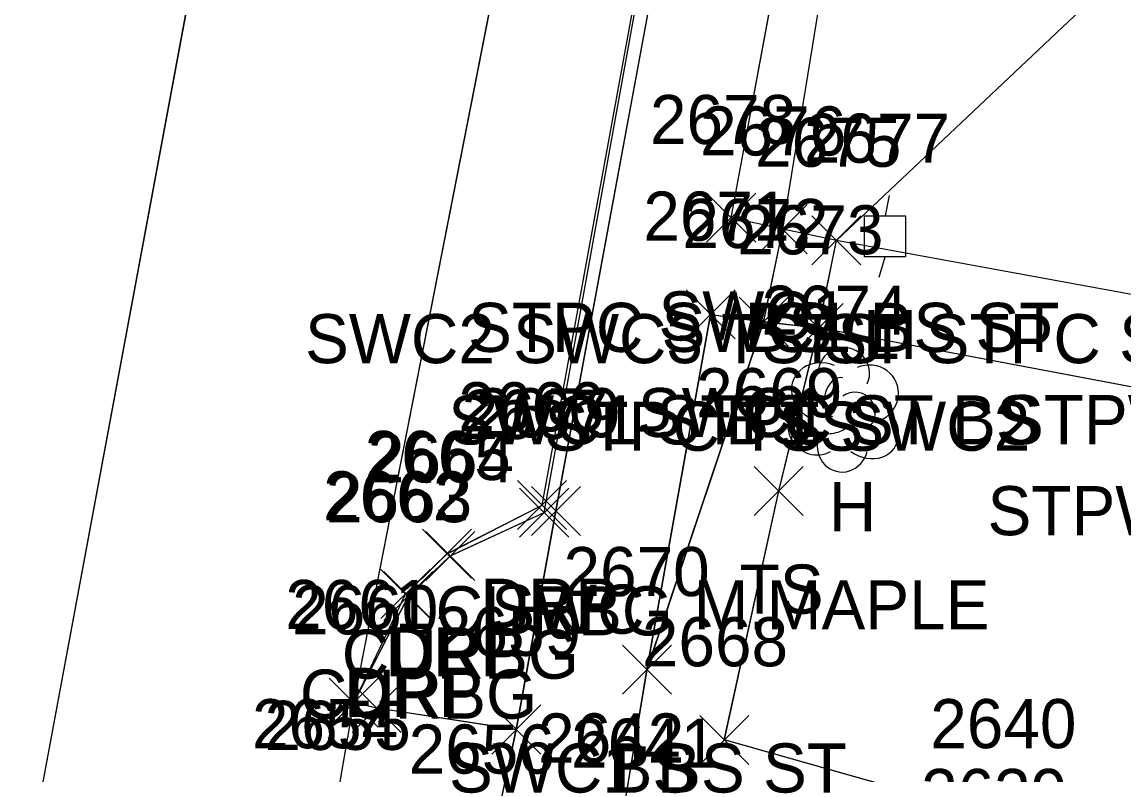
# Model space of a CAD drawing. Extents: x 1554668 to 1563881, y 831386 to 834374.
# Drawn here: x 1562220.69 to 1562265.54, y 832485.99 to 832516.66 of the extents above; entities that cross this region are included whole.
import ezdxf

# ---------------------------------------------------------------- set-up
doc = ezdxf.new("R2010")
doc.units = 0
for name, color, linetype in [('L_A', 7, 'Continuous'), ('L_C', 7, 'Continuous'), ('L_I', 7, 'Continuous'), ('L_TIC', 7, 'Continuous'), ('LBF', 7, 'Continuous'), ('LELB', 7, 'Continuous'), ('LTD', 7, 'Continuous'), ('P_I', 7, 'Continuous'), ('P_TIC', 7, 'Continuous'), ('PET', 7, 'Continuous'), ('PRC', 7, 'Continuous'), ('R_A', 7, 'Continuous'), ('R_I', 7, 'Continuous'), ('R_TIC', 7, 'Continuous'), ('RC', 7, 'Continuous'), ('RDP', 7, 'Continuous'), ('RSW', 7, 'Continuous'), ('U_A', 7, 'Continuous'), ('U_I', 7, 'Continuous'), ('ULP', 7, 'Continuous')]:
    doc.layers.add(name, color=color, linetype=linetype)

msp = doc.modelspace()

# ---------------------------------------------------------------- linework, layer by layer
at = {"layer": 'L_TIC'}
for points in [[(1562250.651, 832507.22), (1562252.651, 832509.22)], [(1562252.651, 832507.22), (1562250.651, 832509.22)], [(1562250.651, 832507.22), (1562252.651, 832509.22)], [(1562252.651, 832507.22), (1562250.651, 832509.22)], [(1562252.835, 832506.76), (1562254.835, 832508.76)], [(1562254.835, 832506.76), (1562252.835, 832508.76)], [(1562252.835, 832506.76), (1562254.835, 832508.76)], [(1562254.835, 832506.76), (1562252.835, 832508.76)], [(1562249.872, 832503.451), (1562251.872, 832505.451)], [(1562251.872, 832503.451), (1562249.872, 832505.451)], [(1562249.872, 832503.451), (1562251.872, 832505.451)], [(1562251.872, 832503.451), (1562249.872, 832505.451)], [(1562252.109, 832503.194), (1562254.109, 832505.194)], [(1562254.109, 832503.194), (1562252.109, 832505.194)], [(1562252.109, 832503.194), (1562254.109, 832505.194)], [(1562254.109, 832503.194), (1562252.109, 832505.194)], [(1562250.487, 832496.559), (1562252.487, 832498.559)], [(1562252.487, 832496.559), (1562250.487, 832498.559)], [(1562245.121, 832489.273), (1562247.121, 832491.273)], [(1562247.121, 832489.273), (1562245.121, 832491.273)], [(1562248.271, 832486.414), (1562250.271, 832488.414)], [(1562250.271, 832486.414), (1562248.271, 832488.414)]]:
    msp.add_lwpolyline(points, dxfattribs=at)
at = {"layer": 'LBF'}
for points in [[(1562253.835, 832507.76), (1562251.651, 832508.22)], [(1562253.84, 832507.76), (1562251.655, 832508.219)], [(1562253.84, 832507.76), (1562251.655, 832508.219)], [(1562253.84, 832507.76), (1562251.655, 832508.219)], [(1562250.872, 832504.451), (1562253.109, 832504.194)], [(1562250.877, 832504.452), (1562253.114, 832504.195)], [(1562250.877, 832504.452), (1562253.114, 832504.195)], [(1562250.877, 832504.452), (1562253.114, 832504.195)]]:
    msp.add_lwpolyline(points, dxfattribs=at)
at = {"layer": 'LELB'}
for points in [[(1562251.651, 832508.22), (1562256.645, 832538.949)], [(1562251.655, 832508.219), (1562256.647, 832538.942)], [(1562251.655, 832508.219), (1562256.647, 832538.942)], [(1562251.655, 832508.219), (1562256.647, 832538.942)], [(1562253.835, 832507.76), (1562279.484, 832531.996), (1562296.805, 832534.581)], [(1562253.84, 832507.76), (1562279.485, 832531.989), (1562296.806, 832534.575)], [(1562253.84, 832507.76), (1562279.485, 832531.989), (1562296.806, 832534.575)], [(1562253.84, 832507.76), (1562279.485, 832531.989), (1562296.806, 832534.575)], [(1562246.121, 832490.273), (1562250.872, 832504.451)], [(1562246.125, 832490.271), (1562250.877, 832504.452)], [(1562246.125, 832490.271), (1562250.877, 832504.452)], [(1562246.125, 832490.271), (1562250.877, 832504.452)], [(1562272.166, 832479.262), (1562261.05, 832484.08), (1562249.271, 832487.414), (1562251.487, 832497.559), (1562253.109, 832504.194)], [(1562272.168, 832479.258), (1562261.056, 832484.079), (1562249.276, 832487.415), (1562251.489, 832497.553), (1562253.114, 832504.195)], [(1562272.168, 832479.258), (1562261.056, 832484.079), (1562249.276, 832487.415), (1562251.489, 832497.553), (1562253.114, 832504.195)], [(1562272.168, 832479.258), (1562261.056, 832484.079), (1562249.276, 832487.415), (1562251.489, 832497.553), (1562253.114, 832504.195)]]:
    msp.add_lwpolyline(points, dxfattribs=at)
at = {"layer": 'LTD'}
msp.add_line((1562254.092, 832500.917), (1562254.092, 832500.917), dxfattribs=at)
msp.add_line((1562254.092, 832500.917), (1562254.092, 832500.917), dxfattribs=at)
msp.add_arc((1562254.138, 832502.351), 1.047, 335.5272, 180.9563, dxfattribs=at)
for centre, major_axis, ratio, start_param, end_param in [((1562253.3, 832501.583), (1.21, -0.512), 0.895232, 1.570796, 4.712389), ((1562255.133, 832501.5), (-1.141, -0.483), 0.949671, 1.570796, 4.712389), ((1562253.883, 832501.375), (-0.208, -0.792), 0.645439, 3.141593, 6.283185), ((1562254.592, 832500.75), (-0.5, 0.667), 0.989748, 3.141593, 6.283185), ((1562253.008, 832500.208), (0.584, -1.042), 0.959034, 3.141593, 6.283185), ((1562255.092, 832500.083), (-1.09, 0.792), 0.841452, 1.570796, 4.712389), ((1562253.633, 832500.167), (-0.625, -0.083), 0.423636, 0, 3.141593), ((1562254.092, 832499.417), (0.265, 1.061), 0.942809, 1.570796, 4.712389)]:
    msp.add_ellipse(centre, major_axis=major_axis, ratio=ratio, start_param=start_param, end_param=end_param, dxfattribs=at)
at = {"layer": 'P_TIC'}
for points in [[(1562233.186, 832487.931), (1562235.186, 832489.931)], [(1562235.186, 832487.931), (1562233.186, 832489.931)]]:
    msp.add_lwpolyline(points, dxfattribs=at)
at = {"layer": 'PET'}
for points in [[(1562193.167, 832267.13), (1562201.146, 832309.703), (1562207.218, 832342.575), (1562208.538, 832349.445), (1562211.679, 832366.094), (1562212.836, 832373.113), (1562216.871, 832394.677), (1562221.784, 832421.25), (1562225.693, 832442.111), (1562233.351, 832484.078), (1562234.186, 832488.931), (1562241.957, 832528.547), (1562242.008, 832533.059), (1562244.222, 832536.962), (1562248.062, 832556.9), (1562257.295, 832610.994), (1562261.428, 832631.195), (1562266.166, 832657.988), (1562270.512, 832679.644), (1562276.163, 832714.072), (1562282.459, 832748.505), (1562288.68, 832787.056), (1562293.2, 832810.286), (1562300.396, 832850.568)], [(1562193.171, 832267.13), (1562201.149, 832309.703), (1562207.222, 832342.574), (1562208.542, 832349.444), (1562211.683, 832366.093), (1562212.84, 832373.112), (1562216.874, 832394.674), (1562221.788, 832421.249), (1562225.694, 832442.106), (1562233.354, 832484.072), (1562234.19, 832488.925), (1562241.961, 832528.547), (1562242.013, 832533.06), (1562244.225, 832536.956), (1562248.066, 832556.896), (1562257.301, 832610.991), (1562261.43, 832631.195), (1562266.171, 832657.989), (1562270.514, 832679.643), (1562276.166, 832714.07), (1562282.463, 832748.508), (1562288.682, 832787.054), (1562293.205, 832810.287), (1562300.398, 832850.573)], [(1562193.171, 832267.13), (1562201.149, 832309.703), (1562207.222, 832342.574), (1562208.542, 832349.444), (1562211.683, 832366.093), (1562212.84, 832373.112), (1562216.874, 832394.674), (1562221.788, 832421.249), (1562225.694, 832442.106), (1562233.354, 832484.072), (1562234.19, 832488.925), (1562241.961, 832528.547), (1562242.013, 832533.06), (1562244.225, 832536.956), (1562248.066, 832556.896), (1562257.301, 832610.991), (1562261.43, 832631.195), (1562266.171, 832657.989), (1562270.514, 832679.643), (1562276.166, 832714.07), (1562282.463, 832748.508), (1562288.682, 832787.054), (1562293.205, 832810.287), (1562300.398, 832850.573)], [(1562193.171, 832267.13), (1562201.149, 832309.703), (1562207.222, 832342.574), (1562208.542, 832349.444), (1562211.683, 832366.093), (1562212.84, 832373.112), (1562216.874, 832394.674), (1562221.788, 832421.249), (1562225.694, 832442.106), (1562233.354, 832484.072), (1562234.19, 832488.925), (1562241.961, 832528.547), (1562242.013, 832533.06), (1562244.225, 832536.956), (1562248.066, 832556.896), (1562257.301, 832610.991), (1562261.43, 832631.195), (1562266.171, 832657.989), (1562270.514, 832679.643), (1562276.166, 832714.07), (1562282.463, 832748.508), (1562288.682, 832787.054), (1562293.205, 832810.287), (1562300.398, 832850.573)]]:
    msp.add_lwpolyline(points, dxfattribs=at)
at = {"layer": 'PRC'}
for points in [[(1562110.411, 831900.561), (1562120.308, 831948.457), (1562125.632, 831978.446), (1562135.485, 832029.35), (1562141.594, 832061.08), (1562148.973, 832098.697), (1562154.265, 832127.132), (1562163.42, 832175.531), (1562172.445, 832223.752), (1562181.394, 832270.005), (1562188.915, 832310.797), (1562198.31, 832360.399), (1562204.785, 832396.81), (1562210.164, 832423.469), (1562217.979, 832466.497), (1562228.735, 832524.397), (1562236.126, 832565.741), (1562244.769, 832613.731), (1562253.108, 832660.756), (1562257.149, 832682.207), (1562263.128, 832717.528), (1562269.494, 832752.574), (1562275.778, 832790.076), (1562288.132, 832857.633)], [(1562110.411, 831900.561), (1562120.308, 831948.457), (1562125.632, 831978.446), (1562135.485, 832029.35), (1562141.594, 832061.08), (1562148.973, 832098.697), (1562154.265, 832127.132), (1562163.42, 832175.531), (1562172.445, 832223.752), (1562181.394, 832270.005), (1562188.915, 832310.797), (1562198.31, 832360.399), (1562204.785, 832396.81), (1562210.164, 832423.469), (1562217.979, 832466.497), (1562228.735, 832524.397), (1562236.126, 832565.741), (1562244.769, 832613.731), (1562253.108, 832660.756), (1562257.149, 832682.207), (1562263.128, 832717.528), (1562269.494, 832752.574), (1562275.778, 832790.076), (1562288.132, 832857.633)], [(1562110.411, 831900.561), (1562120.308, 831948.457), (1562125.632, 831978.446), (1562135.485, 832029.35), (1562141.594, 832061.08), (1562148.973, 832098.697), (1562154.265, 832127.132), (1562163.42, 832175.531), (1562172.445, 832223.752), (1562181.394, 832270.005), (1562188.915, 832310.797), (1562198.31, 832360.399), (1562204.785, 832396.81), (1562210.164, 832423.469), (1562217.979, 832466.497), (1562228.735, 832524.397), (1562236.126, 832565.741), (1562244.769, 832613.731), (1562253.108, 832660.756), (1562257.149, 832682.207), (1562263.128, 832717.528), (1562269.494, 832752.574), (1562275.778, 832790.076), (1562288.132, 832857.633)], [(1562110.416, 831900.563), (1562120.309, 831948.456), (1562125.634, 831978.446), (1562135.488, 832029.349), (1562141.594, 832061.08), (1562148.971, 832098.698), (1562154.265, 832127.137), (1562163.419, 832175.534), (1562172.445, 832223.751), (1562181.389, 832270.011), (1562188.91, 832310.801), (1562198.306, 832360.397), (1562204.781, 832396.813), (1562210.163, 832423.475), (1562217.975, 832466.5), (1562228.731, 832524.404), (1562236.122, 832565.744), (1562244.766, 832613.73), (1562253.104, 832660.756), (1562257.145, 832682.206), (1562263.124, 832717.525), (1562269.49, 832752.57), (1562275.776, 832790.077), (1562288.125, 832857.632)]]:
    msp.add_lwpolyline(points, dxfattribs=at)
at = {"layer": 'R_TIC'}
for points in [[(1562248.553, 832507.685), (1562250.553, 832509.685)], [(1562250.553, 832507.685), (1562248.553, 832509.685)], [(1562250.651, 832507.22), (1562252.651, 832509.22)], [(1562252.651, 832507.22), (1562250.651, 832509.22)], [(1562252.835, 832506.76), (1562254.835, 832508.76)], [(1562254.835, 832506.76), (1562252.835, 832508.76)], [(1562252.835, 832506.76), (1562254.835, 832508.76)], [(1562254.835, 832506.76), (1562252.835, 832508.76)], [(1562247.716, 832503.749), (1562249.716, 832505.749)], [(1562249.716, 832503.749), (1562247.716, 832505.749)], [(1562249.872, 832503.451), (1562251.872, 832505.451)], [(1562251.872, 832503.451), (1562249.872, 832505.451)], [(1562252.109, 832503.194), (1562254.109, 832505.194)], [(1562254.109, 832503.194), (1562252.109, 832505.194)], [(1562240.854, 832495.984), (1562242.854, 832497.984)], [(1562242.854, 832495.984), (1562240.854, 832497.984)], [(1562240.939, 832495.676), (1562242.939, 832497.676)], [(1562242.939, 832495.676), (1562240.939, 832497.676)], [(1562241.418, 832495.743), (1562243.418, 832497.743)], [(1562243.418, 832495.743), (1562241.418, 832497.743)], [(1562236.987, 832494.002), (1562238.987, 832496.002)], [(1562238.987, 832494.002), (1562236.987, 832496.002)], [(1562237.118, 832493.91), (1562239.118, 832495.91)], [(1562239.118, 832493.91), (1562237.118, 832495.91)], [(1562235.297, 832492.356), (1562237.297, 832494.356)], [(1562237.297, 832492.356), (1562235.297, 832494.356)], [(1562235.41, 832492.281), (1562237.41, 832494.281)], [(1562237.41, 832492.281), (1562235.41, 832494.281)], [(1562245.121, 832489.273), (1562247.121, 832491.273)], [(1562247.121, 832489.273), (1562245.121, 832491.273)], [(1562233.186, 832487.931), (1562235.186, 832489.931)], [(1562235.186, 832487.931), (1562233.186, 832489.931)], [(1562233.186, 832487.931), (1562235.186, 832489.931)], [(1562235.186, 832487.931), (1562233.186, 832489.931)], [(1562234.121, 832487.716), (1562236.121, 832489.716)], [(1562236.121, 832487.716), (1562234.121, 832489.716)], [(1562234.121, 832487.716), (1562236.121, 832489.716)], [(1562236.121, 832487.716), (1562234.121, 832489.716)], [(1562239.805, 832486.84), (1562241.805, 832488.84)], [(1562241.805, 832486.84), (1562239.805, 832488.84)], [(1562239.805, 832486.84), (1562241.805, 832488.84)], [(1562241.805, 832486.84), (1562239.805, 832488.84)]]:
    msp.add_lwpolyline(points, dxfattribs=at)
at = {"layer": 'RC'}
for points in [[(1562235.121, 832488.716), (1562234.186, 832488.931), (1562236.41, 832493.281), (1562238.118, 832494.91), (1562241.939, 832496.676), (1562246.507, 832521.959), (1562243.795, 832524.496), (1562242.104, 832528.524), (1562242.372, 832533.008), (1562244.397, 832536.73), (1562247.826, 832539.168), (1562250.495, 832539.937)], [(1562235.125, 832488.716), (1562234.19, 832488.925), (1562236.413, 832493.273), (1562238.121, 832494.908), (1562241.943, 832496.677), (1562246.512, 832521.96), (1562243.799, 832524.495), (1562242.108, 832528.524), (1562242.376, 832533.003), (1562244.401, 832536.731), (1562247.83, 832539.164), (1562250.499, 832539.938)], [(1562235.125, 832488.716), (1562234.19, 832488.925), (1562236.413, 832493.273), (1562238.121, 832494.908), (1562241.943, 832496.677), (1562246.512, 832521.96), (1562243.799, 832524.495), (1562242.108, 832528.524), (1562242.376, 832533.003), (1562244.401, 832536.731), (1562247.83, 832539.164), (1562250.499, 832539.938)], [(1562235.125, 832488.716), (1562234.19, 832488.925), (1562236.413, 832493.273), (1562238.121, 832494.908), (1562241.943, 832496.677), (1562246.512, 832521.96), (1562243.799, 832524.495), (1562242.108, 832528.524), (1562242.376, 832533.003), (1562244.401, 832536.731), (1562247.83, 832539.164), (1562250.499, 832539.938)]]:
    msp.add_lwpolyline(points, dxfattribs=at)
at = {"layer": 'RDP'}
for points in [[(1562234.186, 832488.931), (1562236.297, 832493.356), (1562237.987, 832495.002), (1562241.854, 832496.984), (1562246.418, 832521.93), (1562243.643, 832524.313), (1562241.957, 832528.547)], [(1562234.19, 832488.925), (1562236.301, 832493.357), (1562237.992, 832495.003), (1562241.857, 832496.981), (1562246.421, 832521.926), (1562243.647, 832524.312), (1562241.961, 832528.547)], [(1562234.19, 832488.925), (1562236.301, 832493.357), (1562237.992, 832495.003), (1562241.857, 832496.981), (1562246.421, 832521.926), (1562243.647, 832524.312), (1562241.961, 832528.547)], [(1562234.19, 832488.925), (1562236.301, 832493.357), (1562237.992, 832495.003), (1562241.857, 832496.981), (1562246.421, 832521.926), (1562243.647, 832524.312), (1562241.961, 832528.547)]]:
    msp.add_lwpolyline(points, dxfattribs=at)
at = {"layer": 'RSW'}
for points in [[(1562199.278, 832264.932), (1562207.605, 832308.712), (1562213.507, 832341.19), (1562215.246, 832350.285), (1562217.945, 832364.493), (1562219.157, 832371.002), (1562223.319, 832393.848), (1562228.316, 832419.906), (1562233.829, 832449.886), (1562234.728, 832454.744), (1562235.989, 832461.711), (1562236.957, 832466.575), (1562238.293, 832473.34), (1562239.785, 832483.044), (1562240.805, 832487.84), (1562242.418, 832496.743), (1562247.081, 832521.971), (1562250.338, 832539.541), (1562250.495, 832539.937)], [(1562199.281, 832264.931), (1562207.608, 832308.712), (1562213.511, 832341.189), (1562215.249, 832350.286), (1562217.949, 832364.492), (1562219.161, 832370.998), (1562223.323, 832393.851), (1562228.319, 832419.899), (1562233.833, 832449.883), (1562234.732, 832454.742), (1562235.992, 832461.703), (1562236.961, 832466.574), (1562238.296, 832473.337), (1562239.788, 832483.042), (1562240.808, 832487.833), (1562242.422, 832496.742), (1562247.085, 832521.97), (1562250.341, 832539.537), (1562250.499, 832539.938)], [(1562199.281, 832264.931), (1562207.608, 832308.712), (1562213.511, 832341.189), (1562215.249, 832350.286), (1562217.949, 832364.492), (1562219.161, 832370.998), (1562223.323, 832393.851), (1562228.319, 832419.899), (1562233.833, 832449.883), (1562234.732, 832454.742), (1562235.992, 832461.703), (1562236.961, 832466.574), (1562238.296, 832473.337), (1562239.788, 832483.042), (1562240.808, 832487.833), (1562242.422, 832496.742), (1562247.085, 832521.97), (1562250.341, 832539.537), (1562250.499, 832539.938)], [(1562199.281, 832264.931), (1562207.608, 832308.712), (1562213.511, 832341.189), (1562215.249, 832350.286), (1562217.949, 832364.492), (1562219.161, 832370.998), (1562223.323, 832393.851), (1562228.319, 832419.899), (1562233.833, 832449.883), (1562234.732, 832454.742), (1562235.992, 832461.703), (1562236.961, 832466.574), (1562238.296, 832473.337), (1562239.788, 832483.042), (1562240.808, 832487.833), (1562242.422, 832496.742), (1562247.085, 832521.97), (1562250.341, 832539.537), (1562250.499, 832539.938)], [(1562228.277, 832393.371), (1562233.083, 832419.36), (1562238.49, 832449.192), (1562239.584, 832454.599), (1562240.799, 832460.633), (1562241.627, 832465.536), (1562242.677, 832470.434), (1562243.41, 832475.219), (1562244.243, 832480.091), (1562245.508, 832480.058), (1562245.776, 832483.282), (1562245, 832483.496), (1562246.121, 832490.273), (1562248.716, 832504.749), (1562250.872, 832504.451), (1562251.651, 832508.22), (1562249.553, 832508.685), (1562255.201, 832539.171)], [(1562228.28, 832393.367), (1562233.087, 832419.355), (1562238.49, 832449.188), (1562239.589, 832454.598), (1562240.8, 832460.627), (1562241.629, 832465.529), (1562242.68, 832470.432), (1562243.414, 832475.218), (1562244.247, 832480.09), (1562245.509, 832480.051), (1562245.778, 832483.275), (1562245.002, 832483.492), (1562246.125, 832490.271), (1562248.721, 832504.75), (1562250.877, 832504.452), (1562251.655, 832508.219), (1562249.556, 832508.681), (1562255.204, 832539.166)], [(1562228.28, 832393.367), (1562233.087, 832419.355), (1562238.49, 832449.188), (1562239.589, 832454.598), (1562240.8, 832460.627), (1562241.629, 832465.529), (1562242.68, 832470.432), (1562243.414, 832475.218), (1562244.247, 832480.09), (1562245.509, 832480.051), (1562245.778, 832483.275), (1562245.002, 832483.492), (1562246.125, 832490.271), (1562248.721, 832504.75), (1562250.877, 832504.452), (1562251.655, 832508.219), (1562249.556, 832508.681), (1562255.204, 832539.166)], [(1562228.28, 832393.367), (1562233.087, 832419.355), (1562238.49, 832449.188), (1562239.589, 832454.598), (1562240.8, 832460.627), (1562241.629, 832465.529), (1562242.68, 832470.432), (1562243.414, 832475.218), (1562244.247, 832480.09), (1562245.509, 832480.051), (1562245.778, 832483.275), (1562245.002, 832483.492), (1562246.125, 832490.271), (1562248.721, 832504.75), (1562250.877, 832504.452), (1562251.655, 832508.219), (1562249.556, 832508.681), (1562255.204, 832539.166)], [(1562271.348, 832500.753), (1562253.109, 832504.194), (1562253.835, 832507.76)], [(1562271.353, 832500.752), (1562253.114, 832504.195), (1562253.84, 832507.76)], [(1562271.353, 832500.752), (1562253.114, 832504.195), (1562253.84, 832507.76)], [(1562271.353, 832500.752), (1562253.114, 832504.195), (1562253.84, 832507.76)], [(1562271.854, 832504.462), (1562253.835, 832507.76)], [(1562271.859, 832504.46), (1562253.84, 832507.76)], [(1562271.859, 832504.46), (1562253.84, 832507.76)], [(1562271.859, 832504.46), (1562253.84, 832507.76)], [(1562240.805, 832487.84), (1562235.121, 832488.716)], [(1562240.808, 832487.833), (1562235.125, 832488.716)], [(1562240.808, 832487.833), (1562235.125, 832488.716)], [(1562240.808, 832487.833), (1562235.125, 832488.716)]]:
    msp.add_lwpolyline(points, dxfattribs=at)
at = {"layer": 'ULP'}
for p, q in [((1562255.985, 832509.592), (1562255.819, 832508.759)), ((1562254.985, 832507.092), (1562254.985, 832508.759)), ((1562254.985, 832508.759), (1562256.652, 832508.759)), ((1562256.652, 832508.759), (1562256.652, 832507.092)), ((1562255.819, 832507.925), (1562255.819, 832507.925)), ((1562256.652, 832507.092), (1562254.985, 832507.092)), ((1562255.569, 832506.259), (1562255.819, 832507.092))]:
    msp.add_line(p, q, dxfattribs=at)

# ---------------------------------------------------------------- texts
at = {"layer": 'L_A'}
for s, p in [('STPC SWC1 BS ST', (1562238.84, 832503.22)), ('BS', (1562250.092, 832503.22)), ('SWC2 SWC3 TS ST STPC ST', (1562232.205, 832502.76)), ('TS', (1562252.245, 832502.76)), ('SWC1 STPC ST BS', (1562238.038, 832499.451)), ('BS', (1562249.313, 832499.451)), ('STPW SWC3 ST', (1562260.492, 832499.462)), ('STPC TS SWC2', (1562241.959, 832499.194)), ('TS', (1562251.518, 832499.194)), ('H', (1562253.525, 832495.917)), ('STPW SWC2 ST', (1562259.986, 832495.753)), ('TS', (1562249.896, 832492.559)), ('BS', (1562244.562, 832485.273))]:
    msp.add_text(s, height=2, dxfattribs=at).set_placement(p)
at = {"layer": 'L_C'}
msp.add_text('M.MAPLE', height=2, dxfattribs=at).set_placement((1562248.029, 832491.917))
at = {"layer": 'L_I'}
for s, p in [('2676', (1562248.288, 832511.22)), ('2676', (1562248.288, 832511.22)), ('2675', (1562250.528, 832510.76)), ('2675', (1562250.528, 832510.76)), ('2672', (1562247.565, 832507.451)), ('2672', (1562247.565, 832507.451)), ('2673', (1562249.802, 832507.194)), ('2673', (1562249.802, 832507.194)), ('2674', (1562250.785, 832503.917)), ('2669', (1562248.125, 832500.559)), ('2670', (1562242.727, 832493.273)), ('2668', (1562245.917, 832490.414)), ('2640', (1562257.656, 832487.08)), ('2641', (1562243.035, 832486.282)), ('2639', (1562257.282, 832484.234))]:
    msp.add_text(s, height=2, dxfattribs=at).set_placement(p)
at = {"layer": 'P_I'}
for s, p in [('2661', (1562231.399, 832491.931)), ('2654', (1562230.044, 832487.078))]:
    msp.add_text(s, height=2, dxfattribs=at).set_placement(p)
at = {"layer": 'R_A'}
for s, p in [('SWC1', (1562246.592, 832503.685)), ('STPC SWC1 BS ST', (1562238.84, 832503.22)), ('SWC2 SWC3 TS ST STPC ST', (1562232.205, 832502.76)), ('SWC2 SWC3 TS ST STPC ST', (1562232.205, 832502.76)), ('SWC1 STPC ST BS', (1562238.038, 832499.451)), ('SWC1', (1562245.755, 832499.749)), ('STPW SWC3 ST', (1562260.492, 832499.462)), ('STPC TS SWC2', (1562241.959, 832499.194)), ('STPW SWC2 ST', (1562259.986, 832495.753)), ('DRP', (1562239.342, 832491.984)), ('CURBG', (1562237.522, 832491.676)), ('SWC', (1562239.78, 832491.743)), ('DRP', (1562235.476, 832490.002)), ('CURBG', (1562233.7, 832489.91)), ('CURBG', (1562231.993, 832488.281)), ('DRP', (1562233.785, 832488.356)), ('SWC1 BS ST', (1562238.066, 832485.273))]:
    msp.add_text(s, height=2, dxfattribs=at).set_placement(p)
at = {"layer": 'R_I'}
for s, p in [('2678', (1562246.246, 832511.685)), ('2676', (1562248.288, 832511.22)), ('2675', (1562250.528, 832510.76)), ('2675', (1562250.528, 832510.76)), ('2671', (1562245.976, 832507.749)), ('2672', (1562247.565, 832507.451)), ('2673', (1562249.802, 832507.194)), ('2666', (1562238.444, 832499.984)), ('2667', (1562238.584, 832499.676)), ('2679', (1562239.103, 832499.743)), ('2665', (1562234.633, 832498.002)), ('2664', (1562234.763, 832497.91)), ('2662', (1562232.942, 832496.356)), ('2663', (1562233.056, 832496.281)), ('2670', (1562242.727, 832493.273)), ('2661', (1562231.399, 832491.931)), ('2661', (1562231.399, 832491.931)), ('2660', (1562231.68, 832491.716)), ('2660', (1562231.68, 832491.716)), ('2659', (1562237.491, 832490.84)), ('2659', (1562237.491, 832490.84)), ('2654', (1562230.044, 832487.078)), ('2654', (1562230.044, 832487.078)), ('2655', (1562230.558, 832487.01)), ('2655', (1562230.558, 832487.01)), ('2642', (1562241.692, 832486.496)), ('2656', (1562236.422, 832486.044)), ('2656', (1562236.422, 832486.044)), ('2641', (1562243.035, 832486.282))]:
    msp.add_text(s, height=2, dxfattribs=at).set_placement(p)
at = {"layer": 'U_A'}
msp.add_text('LI', height=2, dxfattribs=at).set_placement((1562254.921, 832502.925))
at = {"layer": 'U_I'}
msp.add_text('2677', height=2, dxfattribs=at).set_placement((1562252.511, 832510.925))

doc.saveas('drawing.dxf')
